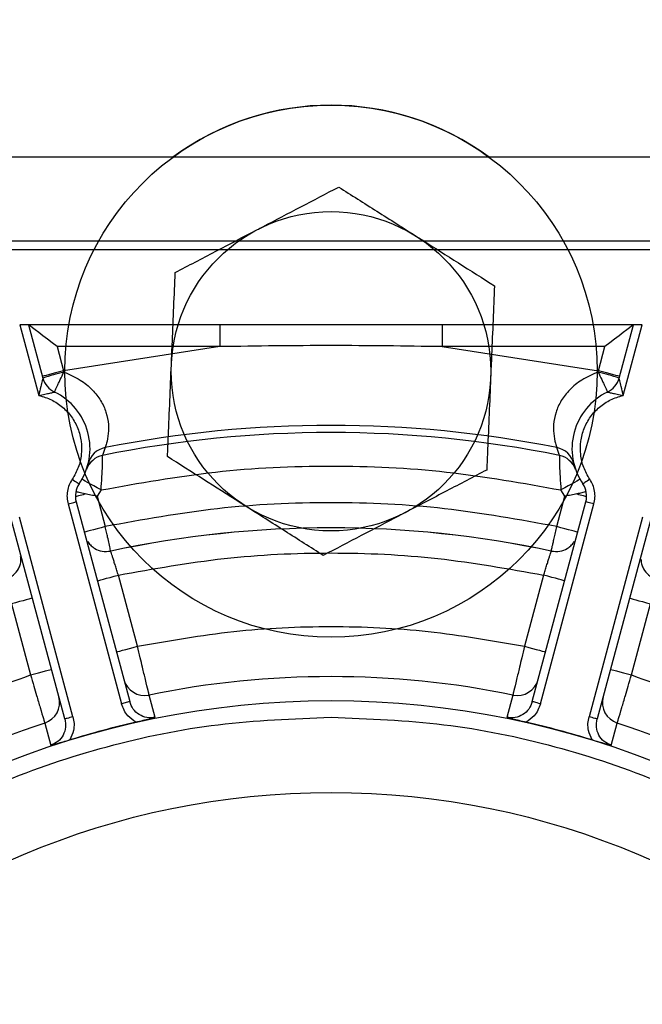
# Model space of a CAD drawing. Header units: inches. Extents: x 170 to 288, y 234 to 248.
# Tile 466 of 480: x 260.3356 to 260.3843, y 244.7097 to 244.7868. Entities that reach past the tile are written whole.
import ezdxf

# ---------------------------------------------------------------- set-up
doc = ezdxf.new("R2010")
doc.units = ezdxf.units.IN
doc.header["$LTSCALE"] = 0.25
doc.header["$MEASUREMENT"] = 0
doc.layers.add('ANNOTATIONS', color=1, linetype='Continuous')
doc.layers.add('STANDARD Z GUIDE MOTOR RH', color=7, linetype='Continuous')
doc.styles.add('ARIAL', font='arial.ttf', dxfattribs={"height": 0.09375})
doc.dimstyles.new('STANDARD$0', dxfattribs={"dimtxt": 0.09375, "dimasz": 0.09375, "dimexe": 0.03125, "dimexo": 0.046875, "dimgap": 0.09, "dimtad": 0, "dimtih": 1, "dimtoh": 1, "dimdec": 4, "dimzin": 0, "dimdsep": 46, "dimtxsty": 'ARIAL', "dimcen": 0.09, "dimadec": 0, "dimazin": 0, "dimtfac": 1, "dimtdec": 4, "dimtofl": 0, "dimtmove": 0, "dimatfit": 1, "dimfxl": 1, "dimtolj": 1, "dimtzin": 0, "dimarcsym": 0})

# ---------------------------------------------------------------- blocks, each defined once
blk = doc.blocks.new('*D54')
at = {"layer": 'ANNOTATIONS', "color": 0, "lineweight": -2, "transparency": 16777216}
for p, q in [((260.8643552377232, 245.1923245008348), (261.4626251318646, 245.1923245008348)), ((261.4313751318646, 245.0985745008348), (261.4313751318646, 244.8065568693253)), ((261.4313751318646, 244.2375278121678), (261.4313751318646, 244.5295454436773)), ((259.7476886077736, 244.1437778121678), (261.4626251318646, 244.1437778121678))]:
    blk.add_line(p, q, dxfattribs=at)
at = {"layer": 'ANNOTATIONS', "color": 0, "transparency": 16777216}
for points in [[(261.4157501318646, 245.0985745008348), (261.4470001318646, 245.0985745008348), (261.4313751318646, 245.1923245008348)], [(261.4157501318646, 244.2375278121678), (261.4470001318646, 244.2375278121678), (261.4313751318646, 244.1437778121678)]]:
    blk.add_solid(points, dxfattribs=at)
at = {"layer": 'defpoints', "color": 0, "transparency": 16777216}
for p in [(260.8174802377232, 245.1923245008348), (261.4313751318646, 245.1923245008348), (259.7008136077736, 244.1437778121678)]:
    blk.add_point(p, dxfattribs=at)
at = {"layer": 'ANNOTATIONS', "color": 0, "transparency": 16777216, "insert": (261.4313751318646, 244.6680511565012), "char_height": 0.09375, "attachment_point": 5, "style": 'ARIAL'}
blk.add_mtext('\\A1;HEADROOM', dxfattribs=at)

msp = doc.modelspace()

# ---------------------------------------------------------------- linework, layer by layer
at = {"layer": 'STANDARD Z GUIDE MOTOR RH'}
for p, q in [((260.5174689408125, 244.775993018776), (260.2727182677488, 244.775993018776)), ((260.3976826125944, 244.7694313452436), (260.322294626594, 244.7694313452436)), ((260.3224089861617, 244.7687752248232), (260.3975681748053, 244.7687752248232)), ((260.3843235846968, 244.7628696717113), (260.3356535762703, 244.7628696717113)), ((260.3356535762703, 244.7628696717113), (260.337134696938, 244.7573420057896)), ((260.3363329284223, 244.7628696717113), (260.3374494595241, 244.758702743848)), ((260.3512975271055, 244.7628696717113), (260.3512975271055, 244.7611636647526)), ((260.3686797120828, 244.7628696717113), (260.3686797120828, 244.7611636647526)), ((260.3825277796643, 244.758702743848), (260.383644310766, 244.7628696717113)), ((260.3828424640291, 244.7573420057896), (260.3843235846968, 244.7628696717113)), ((260.3512975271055, 244.7611636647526), (260.3385562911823, 244.7611636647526)), ((260.3385562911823, 244.7611636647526), (260.3390631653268, 244.7592719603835)), ((260.3512975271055, 244.7611636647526), (260.3390631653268, 244.7592719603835)), ((260.3814209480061, 244.7611636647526), (260.3686797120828, 244.7611636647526)), ((260.3686797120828, 244.7611636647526), (260.3809140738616, 244.7592719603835)), ((260.3809140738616, 244.7592719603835), (260.3814209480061, 244.7611636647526)), ((260.3390914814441, 244.7591708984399), (260.3390631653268, 244.7592719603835)), ((260.3808857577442, 244.7591708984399), (260.3809140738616, 244.7592719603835)), ((260.342311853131, 244.7532535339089), (260.3421236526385, 244.7526434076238)), ((260.3778535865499, 244.7526434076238), (260.377665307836, 244.7532535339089)), ((260.3410438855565, 244.7522167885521), (260.3410485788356, 244.7522179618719)), ((260.3410502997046, 244.7522183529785), (260.3411017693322, 244.7523090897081)), ((260.3788754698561, 244.7523090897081), (260.3789269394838, 244.7522184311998)), ((260.3789286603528, 244.7522179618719), (260.3789333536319, 244.7522167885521)), ((260.3419941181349, 244.7499382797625), (260.341694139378, 244.7494530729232)), ((260.341694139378, 244.7494530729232), (260.3423321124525, 244.747072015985)), ((260.3776451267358, 244.747072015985), (260.3782830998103, 244.7494530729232)), ((260.3782830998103, 244.7494530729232), (260.3779831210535, 244.7499382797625)), ((260.3394124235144, 244.748841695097), (260.3436045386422, 244.7331964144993)), ((260.3400461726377, 244.7490115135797), (260.3442383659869, 244.733366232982)), ((260.3757388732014, 244.733366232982), (260.3799309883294, 244.7490115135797)), ((260.3763727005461, 244.7331964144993), (260.380564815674, 244.748841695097)), ((260.3398016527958, 244.7321775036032), (260.3356095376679, 244.7478227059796)), ((260.3843677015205, 244.7478227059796), (260.3801755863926, 244.7321775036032)), ((260.3391678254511, 244.7320076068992), (260.3349757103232, 244.7476528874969)), ((260.3850014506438, 244.7476528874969), (260.3808093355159, 244.7320076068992)), ((260.3448441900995, 244.7376968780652), (260.3433515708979, 244.7432673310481)), ((260.3766256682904, 244.7432673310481), (260.3751330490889, 244.7376968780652)), ((260.3349852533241, 244.7410255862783), (260.3364778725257, 244.7354551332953)), ((260.3834993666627, 244.7354551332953), (260.384991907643, 244.7410255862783)), ((260.3442383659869, 244.733366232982), (260.3436045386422, 244.7331964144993)), ((260.3462294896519, 244.7321249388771), (260.3457614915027, 244.7338814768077)), ((260.3742156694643, 244.7338814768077), (260.3737477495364, 244.7321249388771)), ((260.3375911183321, 244.7316922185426), (260.3380641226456, 244.7299370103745)), ((260.3819131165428, 244.7299370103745), (260.382386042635, 244.7316922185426))]:
    msp.add_line(p, q, dxfattribs=at)
at = {"layer": 'STANDARD Z GUIDE MOTOR RH', "flags": 128}
for points in [[(260.3385562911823, 244.7611636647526), (260.3381701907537, 244.7614598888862), (260.3377958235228, 244.7617471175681), (260.3374446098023, 244.762016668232), (260.3371271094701, 244.7622602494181), (260.336853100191, 244.7624705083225), (260.3366307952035, 244.7626411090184), (260.3364669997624, 244.7627668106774), (260.3363667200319, 244.7628437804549), (260.3363329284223, 244.7628696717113)], [(260.383644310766, 244.7628696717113), (260.3836105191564, 244.7628437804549), (260.383510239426, 244.7627668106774), (260.3833464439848, 244.7626411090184), (260.3831241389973, 244.7624705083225), (260.382850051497, 244.7622602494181), (260.3825326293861, 244.762016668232), (260.3821814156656, 244.7617471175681), (260.3818070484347, 244.7614598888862), (260.3814209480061, 244.7611636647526)], [(260.3390631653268, 244.7592719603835), (260.3387416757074, 244.7591858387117), (260.3384325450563, 244.7591030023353), (260.3381475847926, 244.7590266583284), (260.3378979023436, 244.758959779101), (260.3376929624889, 244.7589048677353), (260.3375406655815, 244.758864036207), (260.3374468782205, 244.7588389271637), (260.3374151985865, 244.75883040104)], [(260.3825619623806, 244.75883040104), (260.3825303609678, 244.7588389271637), (260.3824365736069, 244.758864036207), (260.3822842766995, 244.7589048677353), (260.3820793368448, 244.758959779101), (260.3818295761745, 244.7590266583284), (260.3815446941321, 244.7591030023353), (260.381235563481, 244.7591858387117), (260.3809140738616, 244.7592719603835)], [(260.339740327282, 244.7507807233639), (260.339846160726, 244.7507087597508), (260.3399480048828, 244.7506395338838), (260.3400417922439, 244.7505757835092), (260.3401240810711, 244.7505199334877), (260.340191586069, 244.750474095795), (260.3402417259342, 244.7504399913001), (260.3402726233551, 244.7504190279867), (260.3402830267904, 244.7504119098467)], [(260.3419941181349, 244.7499382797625), (260.3417037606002, 244.7501009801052), (260.3414245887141, 244.7502574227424), (260.3411672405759, 244.7504015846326), (260.3409417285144, 244.7505279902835), (260.3407566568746, 244.7506316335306), (260.3406190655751, 244.7507087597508), (260.3405344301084, 244.7507561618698), (260.3405058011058, 244.7507721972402)], [(260.3794714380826, 244.7507721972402), (260.3794428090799, 244.7507561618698), (260.3793580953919, 244.7507087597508), (260.3792205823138, 244.7506316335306), (260.379035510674, 244.7505279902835), (260.3788099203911, 244.7504015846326), (260.3785526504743, 244.7502574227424), (260.3782734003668, 244.7501009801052), (260.3779831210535, 244.7499382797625)], [(260.3802369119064, 244.7507807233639), (260.380131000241, 244.7507087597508), (260.3800292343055, 244.7506395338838), (260.3799353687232, 244.7505757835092), (260.3798531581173, 244.7505199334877), (260.3797856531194, 244.750474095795), (260.3797355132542, 244.7504399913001), (260.3797046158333, 244.7504190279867), (260.379694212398, 244.7504119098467)], [(260.3399883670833, 244.7494231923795), (260.3400357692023, 244.7494358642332), (260.3400985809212, 244.7494526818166), (260.3401760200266, 244.7494734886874), (260.340267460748, 244.7494979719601), (260.3403718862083, 244.7495259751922), (260.3404882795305, 244.7495571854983), (260.3406156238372, 244.7495912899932), (260.3407525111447, 244.7496279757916)], [(260.3792247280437, 244.7496279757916), (260.3793616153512, 244.7495912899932), (260.3794888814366, 244.7495571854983), (260.37960535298, 244.7495259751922), (260.3797097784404, 244.7494979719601), (260.3798012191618, 244.7494734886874), (260.3798786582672, 244.7494526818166), (260.3799413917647, 244.7494358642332), (260.3799888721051, 244.7494231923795)], [(260.3394124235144, 244.748841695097), (260.3395360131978, 244.7488747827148), (260.3396549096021, 244.7489066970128), (260.3397644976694, 244.7489360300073), (260.3398605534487, 244.7489617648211), (260.3399394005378, 244.7489828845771), (260.3399979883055, 244.7489986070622), (260.3400340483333, 244.7490082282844), (260.3400461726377, 244.7490115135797)], [(260.380564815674, 244.748841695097), (260.3804411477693, 244.7488747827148), (260.380322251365, 244.7489066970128), (260.3802126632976, 244.7489360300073), (260.3801166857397, 244.7489617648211), (260.3800378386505, 244.7489828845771), (260.3799792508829, 244.7489986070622), (260.379943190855, 244.7490082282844), (260.3799309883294, 244.7490115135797)], [(260.3423321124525, 244.747072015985), (260.3420106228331, 244.7469858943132), (260.341701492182, 244.7469030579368), (260.3414166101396, 244.7468267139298), (260.3411668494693, 244.7467597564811), (260.3409619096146, 244.7467048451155), (260.3408096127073, 244.7466640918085), (260.3407159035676, 244.7466389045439), (260.3406842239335, 244.7466304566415)], [(260.3792930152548, 244.7466304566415), (260.3792613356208, 244.7466389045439), (260.3791675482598, 244.7466640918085), (260.3790152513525, 244.7467048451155), (260.378810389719, 244.7467597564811), (260.3785606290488, 244.7468267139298), (260.3782757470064, 244.7469030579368), (260.3779666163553, 244.7469858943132), (260.3776451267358, 244.747072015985)], [(260.3417036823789, 244.7428257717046), (260.3417352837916, 244.7428342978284), (260.3418290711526, 244.7428594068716), (260.3419813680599, 244.7429002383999), (260.3421863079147, 244.7429551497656), (260.342436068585, 244.743022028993), (260.3427209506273, 244.743098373), (260.3430300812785, 244.7431812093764), (260.3433515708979, 244.7432673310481)], [(260.3782735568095, 244.7428257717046), (260.3782418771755, 244.7428342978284), (260.3781480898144, 244.7428594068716), (260.3779958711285, 244.7429002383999), (260.3777909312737, 244.7429551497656), (260.3775411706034, 244.743022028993), (260.3772562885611, 244.743098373), (260.3769471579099, 244.7431812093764), (260.3766256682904, 244.7432673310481)], [(260.3366331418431, 244.7414671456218), (260.3366015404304, 244.7414586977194), (260.3365077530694, 244.7414335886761), (260.336355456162, 244.7413927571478), (260.3361505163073, 244.7413378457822), (260.3359008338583, 244.7412709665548), (260.3356158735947, 244.7411946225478), (260.3353067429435, 244.7411117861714), (260.3349852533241, 244.7410255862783)], [(260.383344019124, 244.7414671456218), (260.383375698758, 244.7414586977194), (260.383469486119, 244.7414335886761), (260.3836217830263, 244.7413927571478), (260.3838267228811, 244.7413378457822), (260.38407640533, 244.7412709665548), (260.3843612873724, 244.7411946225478), (260.3846704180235, 244.7411117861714), (260.384991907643, 244.7410255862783)], [(260.3431962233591, 244.7372553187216), (260.3432279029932, 244.7372638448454), (260.3433216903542, 244.7372889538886), (260.3434739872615, 244.7373297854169), (260.3436789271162, 244.7373846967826), (260.3439286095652, 244.73745157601), (260.3442135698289, 244.737527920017), (260.34452270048, 244.7376107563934), (260.3448441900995, 244.7376968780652)], [(260.3751330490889, 244.7376968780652), (260.3754545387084, 244.7376107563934), (260.3757636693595, 244.737527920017), (260.3760485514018, 244.73745157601), (260.3762983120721, 244.7373846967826), (260.3765032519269, 244.7373297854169), (260.3766555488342, 244.7372889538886), (260.3767492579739, 244.7372638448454), (260.3767809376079, 244.7372553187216)], [(260.3364778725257, 244.7354551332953), (260.3367993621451, 244.7355412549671), (260.3371084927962, 244.7356240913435), (260.3373933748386, 244.7357004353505), (260.3376431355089, 244.7357673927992), (260.3378480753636, 244.7358223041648), (260.338000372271, 244.7358630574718), (260.3380940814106, 244.7358882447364), (260.3381257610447, 244.7358966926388)], [(260.3818513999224, 244.7358966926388), (260.3818830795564, 244.7358882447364), (260.3819768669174, 244.7358630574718), (260.3821291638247, 244.7358223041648), (260.3823341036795, 244.7357673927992), (260.3825837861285, 244.7357004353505), (260.3828687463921, 244.7356240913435), (260.3831778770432, 244.7355412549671), (260.3834993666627, 244.7354551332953)], [(260.3763727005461, 244.7331964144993), (260.3762490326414, 244.7332295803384), (260.3761301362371, 244.7332614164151), (260.3760205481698, 244.7332908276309), (260.3759244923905, 244.7333165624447), (260.3758457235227, 244.7333376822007), (260.375787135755, 244.7333533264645), (260.3757510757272, 244.7333630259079), (260.3757388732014, 244.733366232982)], [(260.3398016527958, 244.7321775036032), (260.339677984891, 244.7321443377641), (260.3395590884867, 244.7321125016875), (260.3394495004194, 244.7320830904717), (260.3393535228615, 244.7320573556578), (260.3392746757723, 244.7320362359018), (260.3392160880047, 244.7320205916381), (260.3391800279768, 244.7320108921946), (260.3391678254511, 244.7320076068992)], [(260.3808093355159, 244.7320076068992), (260.3807972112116, 244.7320108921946), (260.3807611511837, 244.7320205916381), (260.380702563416, 244.7320362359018), (260.3806237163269, 244.7320573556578), (260.3805276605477, 244.7320830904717), (260.3804180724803, 244.7321125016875), (260.380299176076, 244.7321443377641), (260.3801755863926, 244.7321775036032)]]:
    msp.add_lwpolyline(points, dxfattribs=at)
at = {"layer": 'STANDARD Z GUIDE MOTOR RH'}
for centre, radius in [((260.3599886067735, 244.7592361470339), 0.02083333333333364), ((260.3599886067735, 244.7592361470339), 0.01249999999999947), ((260.3599886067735, 244.6644444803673), 0.06900244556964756), ((260.3599886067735, 244.6644444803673), 0.06181102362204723)]:
    msp.add_circle(centre, radius, dxfattribs=at)
for centre, radius, start, end in [((260.3599886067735, 244.7592361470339), 0.02083333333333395, 53.54566759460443, 126.4543324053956), ((260.3390973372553, 244.7591443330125), 0.001706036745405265, 194.999999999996, 244.1966134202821), ((260.3455636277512, 244.7333565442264), 0.02661333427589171, 104.0750035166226, 107.7516111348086), ((260.3744101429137, 244.7333443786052), 0.02662597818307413, 72.24926212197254, 75.9241232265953), ((260.3808798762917, 244.7591443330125), 0.001706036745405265, 295.8033865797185, 344.9999999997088), ((260.3362125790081, 244.7531778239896), 0.00492125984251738, 325.8033865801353, 64.19661341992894), ((260.3837646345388, 244.7531778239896), 0.004921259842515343, 115.8033865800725, 214.1966134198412), ((260.3599886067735, 244.6644444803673), 0.09055118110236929, 78.74285587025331, 101.2571441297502), ((260.3599886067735, 244.6644444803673), 0.08999005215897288, 78.54949453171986, 101.4505054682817), ((260.3426432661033, 244.7515814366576), 0.001704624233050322, 101.2108411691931, 166.052967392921), ((260.3773339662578, 244.7515815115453), 0.001704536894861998, 13.94516798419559, 78.79102345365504), ((260.3424605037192, 244.7509726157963), 0.00170441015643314, 101.3986935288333, 160.552188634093), ((260.3775165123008, 244.7509723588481), 0.001704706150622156, 19.45345738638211, 78.5956604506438), ((260.3416941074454, 244.7494530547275), 0.001706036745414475, 145.8033865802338, 195.0000000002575), ((260.3782831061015, 244.7494530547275), 0.001706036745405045, 344.9999999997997, 34.1966134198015), ((260.3599886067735, 244.6644444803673), 0.082526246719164, 77.94715203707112, 102.0528479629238), ((260.3599886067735, 244.6644444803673), 0.08252803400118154, 77.94866660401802, 102.051862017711), ((260.3454159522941, 244.7355482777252), 0.001702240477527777, 195.0992391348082, 281.7119094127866), ((260.3599886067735, 244.6644444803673), 0.07087950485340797, 78.42080540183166, 101.5791945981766), ((260.3745611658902, 244.7355484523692), 0.00170240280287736, 258.2906936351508, 344.8961468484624), ((260.3370568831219, 244.73330857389), 0.001702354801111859, 288.2896718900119, 14.89745803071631), ((260.3829203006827, 244.7333085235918), 0.001702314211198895, 165.1004267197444, 251.7090670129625), ((260.3599886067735, 244.6644444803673), 0.07087950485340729, 108.4208054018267, 131.5791945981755), ((260.3599886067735, 244.6644444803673), 0.06901245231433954, 102.7804080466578, 107.2195919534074), ((260.3599886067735, 244.6644444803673), 0.06901245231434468, 72.78040804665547, 77.21959195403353), ((260.3599886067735, 244.6644444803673), 0.07087950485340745, 48.42080540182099, 71.57919459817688)]:
    msp.add_arc(centre, radius, start, end, dxfattribs=at)
for points, knots in [([(260.3541985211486, 244.770314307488), (260.3543501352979, 244.7703935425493), (260.3554982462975, 244.7709935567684), (260.3576628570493, 244.7721249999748), (260.3596113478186, 244.7731433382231), (260.3605945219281, 244.7736571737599)], [0, 0, 0, 0, 0.07009301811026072, 0.5307853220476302, 1, 1, 1, 1]), ([(260.3605945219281, 244.7736571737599), (260.3615840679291, 244.7730290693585), (260.3635813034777, 244.7717613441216), (260.3656458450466, 244.7704507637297), (260.3666874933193, 244.7697895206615)], [0, 0, 0, 0, 0.4954578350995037, 0.9999999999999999, 0.9999999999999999, 0.9999999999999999, 0.9999999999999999]), ([(260.3478025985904, 244.7669713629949), (260.3488413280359, 244.7675142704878), (260.3509378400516, 244.7686100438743), (260.3531050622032, 244.7697427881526), (260.3541985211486, 244.770314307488)], [0, 0, 0, 0, 0.4954559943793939, 0.9999999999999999, 0.9999999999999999, 0.9999999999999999, 0.9999999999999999]), ([(260.3666874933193, 244.7697895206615), (260.3668319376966, 244.7696978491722), (260.3679256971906, 244.7690036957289), (260.3699877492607, 244.767694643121), (260.371843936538, 244.7665164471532), (260.3727805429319, 244.7659219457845)], [0, 0, 0, 0, 0.07009649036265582, 0.5307835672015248, 0.9999999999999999, 0.9999999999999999, 0.9999999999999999, 0.9999999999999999]), ([(260.3474996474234, 244.7597608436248), (260.3475248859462, 244.760361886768), (260.3476273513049, 244.7628020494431), (260.3477272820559, 244.7651795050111), (260.3478025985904, 244.7669713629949)], [0, 0, 0, 0, 0.2463127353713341, 1, 1, 1, 1]), ([(260.3727805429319, 244.7659219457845), (260.3727052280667, 244.764130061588), (260.3726053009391, 244.7617526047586), (260.3725028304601, 244.7593124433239), (260.3724775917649, 244.7587114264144)], [0, 0, 0, 0, 0.7536978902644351, 1, 1, 1, 1]), ([(260.3471966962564, 244.7525503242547), (260.3472193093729, 244.7530890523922), (260.3473179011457, 244.7554378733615), (260.3474205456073, 244.7578793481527), (260.3474996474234, 244.7597608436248)], [0, 0, 0, 0, 0.2293610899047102, 0.9999999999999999, 0.9999999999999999, 0.9999999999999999, 0.9999999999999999]), ([(260.3374494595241, 244.758702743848), (260.3374486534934, 244.7586999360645), (260.337446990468, 244.7586941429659), (260.3374285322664, 244.7586303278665), (260.3373713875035, 244.7584287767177), (260.3372555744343, 244.75797496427), (260.3371795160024, 244.7575766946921), (260.337134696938, 244.7573420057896)], [0, 0, 0, 0, 0.05970614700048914, 0.1231874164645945, 0.2722658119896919, 0.571167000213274, 1, 1, 1, 1]), ([(260.3383547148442, 244.7576084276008), (260.3383625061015, 244.7576293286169), (260.3383745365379, 244.7576616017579), (260.3384621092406, 244.7578517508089), (260.3385554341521, 244.7580510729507), (260.3386735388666, 244.7583003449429), (260.3388481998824, 244.7586667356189), (260.3389954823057, 244.7589719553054), (260.3390914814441, 244.7591708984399)], [0, 0, 0, 0, 0.2345037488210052, 0.3620959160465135, 0.4932750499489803, 0.6254950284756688, 0.7558965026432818, 1, 1, 1, 1]), ([(260.3390914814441, 244.7591708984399), (260.3395289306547, 244.7589843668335), (260.3403469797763, 244.7586355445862), (260.3413237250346, 244.7578293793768), (260.3420124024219, 244.7569398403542), (260.3424413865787, 244.7559787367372), (260.3426145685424, 244.7549791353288), (260.3425540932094, 244.7540806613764), (260.3423768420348, 244.7534272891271), (260.3423328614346, 244.7533097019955), (260.342311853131, 244.7532535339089)], [0, 0, 0, 0, 0.1297482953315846, 0.2426349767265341, 0.3462478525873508, 0.4520757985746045, 0.571479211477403, 0.7135964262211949, 0.8631930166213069, 1, 1, 1, 1]), ([(260.3724775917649, 244.7587114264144), (260.3723985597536, 244.7568299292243), (260.3722960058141, 244.7543884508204), (260.3721972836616, 244.7520396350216), (260.372174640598, 244.7515009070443)], [0, 0, 0, 0, 0.7706384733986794, 1, 1, 1, 1]), ([(260.3808857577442, 244.7591708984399), (260.380448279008, 244.7589843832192), (260.3796301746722, 244.7586355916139), (260.3786525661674, 244.7578282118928), (260.3779630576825, 244.7569390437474), (260.3775359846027, 244.7559774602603), (260.3773625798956, 244.7549791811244), (260.3774230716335, 244.7540806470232), (260.3776003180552, 244.7534272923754), (260.3776442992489, 244.7533097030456), (260.377665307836, 244.7532535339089)], [0, 0, 0, 0, 0.1297464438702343, 0.2426315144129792, 0.3466778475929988, 0.4520837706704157, 0.5714854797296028, 0.7136005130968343, 0.8631949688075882, 1, 1, 1, 1]), ([(260.3808857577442, 244.7591708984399), (260.3809817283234, 244.7589719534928), (260.3811289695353, 244.7586667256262), (260.3813036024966, 244.7583003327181), (260.381421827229, 244.7580510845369), (260.3815151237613, 244.7578517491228), (260.3816027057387, 244.7576616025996), (260.3816147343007, 244.7576293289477), (260.3816225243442, 244.7576084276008)], [0, 0, 0, 0, 0.2440917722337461, 0.3744936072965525, 0.5067235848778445, 0.6379030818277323, 0.7654956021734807, 1, 1, 1, 1]), ([(260.3828424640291, 244.7573420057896), (260.3827976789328, 244.7575766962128), (260.3827216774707, 244.7579749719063), (260.3826058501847, 244.7584287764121), (260.3825487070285, 244.7586303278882), (260.3825302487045, 244.7586941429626), (260.3825285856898, 244.7586999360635), (260.3825277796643, 244.758702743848)], [0, 0, 0, 0, 0.4288277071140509, 0.7277316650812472, 0.8768114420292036, 0.940293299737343, 0.9999999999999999, 0.9999999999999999, 0.9999999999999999, 0.9999999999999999]), ([(260.337134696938, 244.7573420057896), (260.3372905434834, 244.757374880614), (260.3375811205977, 244.7574361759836), (260.3379229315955, 244.7575091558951), (260.3381380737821, 244.757557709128), (260.3382574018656, 244.7575852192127), (260.3383388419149, 244.7576046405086), (260.3383495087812, 244.757607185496), (260.3383547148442, 244.7576084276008)], [0, 0, 0, 0, 0.3084961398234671, 0.5751934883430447, 0.6935756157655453, 0.8025365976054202, 0.9036261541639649, 1, 1, 1, 1]), ([(260.337134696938, 244.7573420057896), (260.3374676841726, 244.7572431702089), (260.3381336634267, 244.7570454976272), (260.3390045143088, 244.7564545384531), (260.3397142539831, 244.7556874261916), (260.3402157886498, 244.7547675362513), (260.3404819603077, 244.7537541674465), (260.3404917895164, 244.7527091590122), (260.34026373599, 244.7516817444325), (260.3399147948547, 244.751081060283), (260.339740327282, 244.7507807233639)], [0, 0, 0, 0, 0.1250009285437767, 0.2500036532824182, 0.3750028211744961, 0.5000053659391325, 0.6250015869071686, 0.750003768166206, 0.875004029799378, 1, 1, 1, 1]), ([(260.3802369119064, 244.7507807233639), (260.3800624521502, 244.7510810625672), (260.3797135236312, 244.7516817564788), (260.3794853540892, 244.752709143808), (260.3794951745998, 244.7537541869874), (260.3797614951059, 244.7547674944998), (260.3802628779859, 244.7556874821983), (260.3809727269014, 244.7564544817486), (260.3818435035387, 244.7570455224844), (260.3825094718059, 244.7572431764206), (260.3828424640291, 244.7573420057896)], [0, 0, 0, 0, 0.1249961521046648, 0.2499987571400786, 0.3750011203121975, 0.4999999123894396, 0.6249981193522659, 0.750003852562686, 0.8749988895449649, 1, 1, 1, 1]), ([(260.3816225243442, 244.7576084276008), (260.3816277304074, 244.7576071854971), (260.3816383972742, 244.7576046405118), (260.3817198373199, 244.7575852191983), (260.3818391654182, 244.7575577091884), (260.3820543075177, 244.7575091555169), (260.3823960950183, 244.7574361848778), (260.3826866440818, 244.7573748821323), (260.3828424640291, 244.7573420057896)], [0, 0, 0, 0, 0.09637859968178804, 0.1974731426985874, 0.3064394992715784, 0.4248274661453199, 0.6915379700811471, 0.9999999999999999, 0.9999999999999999, 0.9999999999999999, 0.9999999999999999]), ([(260.3419941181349, 244.7499382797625), (260.3420214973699, 244.7502871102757), (260.3420762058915, 244.7509841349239), (260.3421099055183, 244.7518660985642), (260.3421226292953, 244.7524917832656), (260.3421233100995, 244.752592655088), (260.3421236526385, 244.7526434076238)], [0, 0, 0, 0, 0.2555845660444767, 0.5107028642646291, 0.753815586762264, 1, 1, 1, 1]), ([(260.3532896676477, 244.7486827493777), (260.3531452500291, 244.7487744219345), (260.3520515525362, 244.7494686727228), (260.3499894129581, 244.7507775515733), (260.3481332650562, 244.7519558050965), (260.3471966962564, 244.7525503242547)], [0, 0, 0, 0, 0.070088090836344, 0.5307882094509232, 1, 1, 1, 1]), ([(260.3778535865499, 244.7526434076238), (260.3778539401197, 244.7525926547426), (260.3778546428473, 244.752491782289), (260.3778672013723, 244.7518660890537), (260.3779010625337, 244.7509840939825), (260.3779557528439, 244.7502870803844), (260.3779831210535, 244.7499382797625)], [0, 0, 0, 0, 0.2461849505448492, 0.4892979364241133, 0.744433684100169, 1, 1, 1, 1]), ([(260.3419941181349, 244.7499382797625), (260.3449688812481, 244.7504727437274), (260.3509184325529, 244.751541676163), (260.3599885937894, 244.7519463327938), (260.3690587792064, 244.7515416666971), (260.3750083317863, 244.7504727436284), (260.3779831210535, 244.7499382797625)], [0, 0, 0, 0, 0.249998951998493, 0.5000000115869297, 0.7499989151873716, 1, 1, 1, 1]), ([(260.372174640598, 244.7515009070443), (260.3711359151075, 244.7509579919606), (260.3690394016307, 244.7498621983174), (260.3668721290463, 244.7487295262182), (260.3657786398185, 244.7481580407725)], [0, 0, 0, 0, 0.4954537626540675, 1, 1, 1, 1]), ([(260.339740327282, 244.7507807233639), (260.3396535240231, 244.7506349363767), (260.3394800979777, 244.7503436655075), (260.3393497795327, 244.7498493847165), (260.3393104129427, 244.7493398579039), (260.3393784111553, 244.7490077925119), (260.3394124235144, 244.748841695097)], [0, 0, 0, 0, 0.2502719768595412, 0.5000236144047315, 0.7499143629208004, 1, 1, 1, 1]), ([(260.380564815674, 244.748841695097), (260.3805988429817, 244.7490078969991), (260.380666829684, 244.7493399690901), (260.3806273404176, 244.7498496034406), (260.3804969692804, 244.7503437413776), (260.3803236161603, 244.7506350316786), (260.3802369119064, 244.7507807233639)], [0, 0, 0, 0, 0.2502434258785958, 0.4999874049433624, 0.7499138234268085, 1, 1, 1, 1]), ([(260.3407525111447, 244.7496279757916), (260.3405823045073, 244.7496680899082), (260.3402872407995, 244.7497376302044), (260.3401033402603, 244.7497875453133), (260.3400255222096, 244.7498086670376)], [0, 0, 0, 0, 0.5768470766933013, 1, 1, 1, 1]), ([(260.341694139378, 244.7494530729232), (260.3415288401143, 244.7494817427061), (260.3412002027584, 244.7495387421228), (260.3409011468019, 244.7495983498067), (260.3407525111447, 244.7496279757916)], [0, 0, 0, 0, 0.5029837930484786, 1, 1, 1, 1]), ([(260.3792247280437, 244.7496279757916), (260.3790760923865, 244.7495983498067), (260.3787770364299, 244.7495387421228), (260.3784483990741, 244.7494817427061), (260.3782830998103, 244.7494530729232)], [0, 0, 0, 0, 0.4970162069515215, 1, 1, 1, 1]), ([(260.3799516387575, 244.7498086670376), (260.3798470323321, 244.7497799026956), (260.3796566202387, 244.7497275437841), (260.3793588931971, 244.7496589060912), (260.3792247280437, 244.7496279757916)], [0, 0, 0, 0, 0.5493686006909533, 1, 1, 1, 1]), ([(260.3776451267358, 244.747072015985), (260.3747269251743, 244.7476042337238), (260.3688905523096, 244.748668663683), (260.3599885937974, 244.7490718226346), (260.3510866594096, 244.7486686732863), (260.3452502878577, 244.7476042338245), (260.3423321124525, 244.747072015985)], [0, 0, 0, 0, 0.2500012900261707, 0.4999999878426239, 0.7500008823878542, 1, 1, 1, 1]), ([(260.3593827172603, 244.7448150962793), (260.3583931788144, 244.7454432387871), (260.3563959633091, 244.7467110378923), (260.3543313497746, 244.7480215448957), (260.3532896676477, 244.7486827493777)], [0, 0, 0, 0, 0.4954590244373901, 0.9999999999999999, 0.9999999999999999, 0.9999999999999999, 0.9999999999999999]), ([(260.3657786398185, 244.7481580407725), (260.365627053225, 244.7480787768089), (260.3644790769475, 244.7474785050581), (260.3623142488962, 244.7463474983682), (260.3603658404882, 244.7453290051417), (260.3593827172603, 244.7448150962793)], [0, 0, 0, 0, 0.07008881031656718, 0.530787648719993, 1, 1, 1, 1]), ([(260.342755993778, 244.7451514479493), (260.3427481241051, 244.7451874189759), (260.3427319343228, 244.7452614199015), (260.3426380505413, 244.7456848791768), (260.3425305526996, 244.7461754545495), (260.3424278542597, 244.7466393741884), (260.3423653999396, 244.7469215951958), (260.3423321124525, 244.747072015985)], [0, 0, 0, 0, 0.2426513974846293, 0.4991914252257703, 0.7111056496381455, 0.846022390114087, 1, 1, 1, 1]), ([(260.3772212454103, 244.7451514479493), (260.3772253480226, 244.7451696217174), (260.3772352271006, 244.7452133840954), (260.3772896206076, 244.7454572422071), (260.3773649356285, 244.7457990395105), (260.3774449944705, 244.7461630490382), (260.377540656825, 244.7465981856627), (260.3776101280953, 244.7469132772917), (260.3776451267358, 244.747072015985)], [0, 0, 0, 0, 0.1613037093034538, 0.3884188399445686, 0.526729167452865, 0.6780977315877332, 0.837830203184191, 1, 1, 1, 1]), ([(260.3409770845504, 244.7458919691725), (260.3409833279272, 244.7458779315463), (260.341039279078, 244.7457521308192), (260.3412280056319, 244.7455727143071), (260.3415712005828, 244.7453001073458), (260.3420970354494, 244.7450886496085), (260.3425300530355, 244.7451299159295), (260.342755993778, 244.7451514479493)], [0, 0, 0, 0, 0.02254095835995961, 0.2020048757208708, 0.3687792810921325, 0.6706404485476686, 1, 1, 1, 1]), ([(260.3772212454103, 244.7451514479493), (260.3774471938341, 244.745129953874), (260.3778801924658, 244.7450887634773), (260.3784071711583, 244.7453006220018), (260.3787461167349, 244.7455703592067), (260.3789340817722, 244.7457494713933), (260.3789894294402, 244.7458741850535), (260.3789978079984, 244.745893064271)], [0, 0, 0, 0, 0.3293912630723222, 0.6312324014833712, 0.7999398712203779, 0.9697147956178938, 0.9999999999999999, 0.9999999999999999, 0.9999999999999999, 0.9999999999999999]), ([(260.3433515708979, 244.7432673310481), (260.3433113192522, 244.7433939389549), (260.3432308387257, 244.7436470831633), (260.34311518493, 244.7440118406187), (260.343009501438, 244.7443462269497), (260.3429176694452, 244.7446373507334), (260.3428434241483, 244.7448731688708), (260.3427900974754, 244.7450426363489), (260.3427579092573, 244.7451454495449), (260.3427566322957, 244.7451494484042), (260.342755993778, 244.7451514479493)], [0, 0, 0, 0, 0.1252203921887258, 0.2503699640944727, 0.375490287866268, 0.5005204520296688, 0.6254655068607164, 0.7503057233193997, 0.8751456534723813, 1, 1, 1, 1]), ([(260.3433515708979, 244.7432673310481), (260.3461018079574, 244.743762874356), (260.3516022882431, 244.744753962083), (260.3599886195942, 244.7451290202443), (260.3683749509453, 244.744753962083), (260.3738754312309, 244.743762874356), (260.3766256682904, 244.7432673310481)], [0, 0, 0, 0, 0.2499997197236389, 0.5, 0.7500002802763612, 1, 1, 1, 1]), ([(260.3766256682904, 244.7432673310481), (260.3766659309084, 244.7433939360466), (260.3767464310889, 244.7436470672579), (260.3768619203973, 244.744011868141), (260.3769677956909, 244.7443462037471), (260.3770594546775, 244.744637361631), (260.3771337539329, 244.7448731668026), (260.3771870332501, 244.7450426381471), (260.3772193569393, 244.7451454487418), (260.3772206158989, 244.7451494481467), (260.3772212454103, 244.7451514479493)], [0, 0, 0, 0, 0.1252209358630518, 0.2503639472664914, 0.3754913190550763, 0.5005163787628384, 0.6254619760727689, 0.7503027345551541, 0.8751451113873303, 1, 1, 1, 1]), ([(260.3345590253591, 244.7429550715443), (260.3347657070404, 244.7430494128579), (260.3351617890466, 244.7432302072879), (260.3355094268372, 244.7436772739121), (260.3356741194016, 244.7440802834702), (260.3357519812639, 244.7444082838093), (260.3357208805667, 244.7446231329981), (260.3357064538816, 244.7447227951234)], [0, 0, 0, 0, 0.2950046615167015, 0.5653429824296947, 0.7164020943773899, 0.8684473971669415, 1, 1, 1, 1]), ([(260.3842479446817, 244.7444858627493), (260.3842463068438, 244.744470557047), (260.3842316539, 244.7443336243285), (260.3843056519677, 244.7440838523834), (260.3844665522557, 244.743676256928), (260.384816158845, 244.7432301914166), (260.3852117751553, 244.7430494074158), (260.3854182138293, 244.7429550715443)], [0, 0, 0, 0, 0.02258378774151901, 0.2020462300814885, 0.3687993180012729, 0.6706297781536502, 1, 1, 1, 1]), ([(260.3448441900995, 244.7376968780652), (260.347348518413, 244.7381394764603), (260.3523570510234, 244.7390246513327), (260.3599884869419, 244.739356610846), (260.3676200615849, 244.7390247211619), (260.3726285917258, 244.7381395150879), (260.3751330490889, 244.7376968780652)], [0, 0, 0, 0, 0.2500061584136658, 0.4999999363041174, 0.7499807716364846, 0.9999999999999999, 0.9999999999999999, 0.9999999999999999, 0.9999999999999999]), ([(260.3457614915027, 244.7338814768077), (260.3457405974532, 244.7339689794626), (260.345697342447, 244.7341501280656), (260.3454955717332, 244.7349896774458), (260.3452682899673, 244.7359386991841), (260.3450518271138, 244.7368365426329), (260.344916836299, 244.7373958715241), (260.3448441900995, 244.7376968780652)], [0, 0, 0, 0, 0.2410680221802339, 0.4990606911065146, 0.7039666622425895, 0.8406877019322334, 1, 1, 1, 1]), ([(260.3751330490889, 244.7376968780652), (260.3750603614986, 244.7373958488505), (260.374925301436, 244.7368365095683), (260.3747089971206, 244.7359386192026), (260.3744816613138, 244.7349896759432), (260.3742797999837, 244.7341501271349), (260.3742365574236, 244.7339689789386), (260.3742156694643, 244.7338814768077)], [0, 0, 0, 0, 0.1593277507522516, 0.2960452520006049, 0.5009395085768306, 0.7589329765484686, 1, 1, 1, 1]), ([(260.3102469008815, 244.7203107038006), (260.3121944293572, 244.7219461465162), (260.3160894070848, 244.725216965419), (260.3225324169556, 244.7293202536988), (260.3293075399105, 244.7328485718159), (260.3340876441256, 244.7345862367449), (260.3364778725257, 244.7354551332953)], [0, 0, 0, 0, 0.2500057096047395, 0.500001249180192, 0.7499821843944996, 0.9999999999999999, 0.9999999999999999, 0.9999999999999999, 0.9999999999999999]), ([(260.3364778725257, 244.7354551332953), (260.336565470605, 244.7351581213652), (260.3367282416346, 244.7346062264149), (260.3369896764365, 244.7337204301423), (260.3372673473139, 244.732784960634), (260.3375123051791, 244.7319568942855), (260.3375654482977, 244.731778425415), (260.3375911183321, 244.7316922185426)], [0, 0, 0, 0, 0.1593178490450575, 0.2960376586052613, 0.5009353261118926, 0.7589338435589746, 1, 1, 1, 1]), ([(260.382386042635, 244.7316922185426), (260.382411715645, 244.7317784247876), (260.3824648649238, 244.7319568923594), (260.3827097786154, 244.7327849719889), (260.3829875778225, 244.7337204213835), (260.3832489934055, 244.7346062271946), (260.3834117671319, 244.735158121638), (260.3834993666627, 244.7354551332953)], [0, 0, 0, 0, 0.2410653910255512, 0.4990630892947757, 0.7039632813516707, 0.8406826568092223, 1, 1, 1, 1]), ([(260.3834993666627, 244.7354551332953), (260.3858894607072, 244.7345862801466), (260.39066955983, 244.7328486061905), (260.3974445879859, 244.7293203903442), (260.4038877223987, 244.7252170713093), (260.4077826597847, 244.7219462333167), (260.4097302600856, 244.7203107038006)], [0, 0, 0, 0, 0.2500045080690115, 0.4999997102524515, 0.7499829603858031, 1, 1, 1, 1]), ([(260.3447220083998, 244.7317471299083), (260.3445025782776, 244.7319028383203), (260.344136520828, 244.7321625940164), (260.3437773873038, 244.7326873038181), (260.3436622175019, 244.7330265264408), (260.3436045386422, 244.7331964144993)], [0, 0, 0, 0, 0.427602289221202, 0.7133341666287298, 1, 1, 1, 1]), ([(260.3462294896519, 244.7321249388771), (260.3460136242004, 244.7321055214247), (260.3455817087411, 244.7320666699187), (260.3449692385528, 244.7323193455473), (260.3444739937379, 244.7327592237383), (260.3443169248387, 244.7331638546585), (260.3442383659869, 244.733366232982)], [0, 0, 0, 0, 0.2496654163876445, 0.4995442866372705, 0.7496943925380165, 1, 1, 1, 1]), ([(260.3757388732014, 244.733366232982), (260.3756602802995, 244.7331638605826), (260.3755031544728, 244.7327592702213), (260.3750080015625, 244.7323193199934), (260.3743955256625, 244.7320666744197), (260.3739636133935, 244.7321055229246), (260.3737477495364, 244.7321249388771)], [0, 0, 0, 0, 0.2503210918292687, 0.5004511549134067, 0.7503323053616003, 1, 1, 1, 1]), ([(260.3763727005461, 244.7331964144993), (260.3763150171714, 244.7330266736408), (260.376199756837, 244.7326875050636), (260.375840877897, 244.7321626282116), (260.3754746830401, 244.7319028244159), (260.3752552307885, 244.7317471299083)], [0, 0, 0, 0, 0.2864601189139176, 0.5723917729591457, 0.9999999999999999, 0.9999999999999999, 0.9999999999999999, 0.9999999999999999]), ([(260.3599886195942, 244.5967494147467), (260.3570357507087, 244.5968608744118), (260.3511270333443, 244.5970839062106), (260.3424172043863, 244.5988821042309), (260.3340087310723, 244.6017203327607), (260.3260436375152, 244.6056514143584), (260.318659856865, 244.6105839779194), (260.3119842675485, 244.6164404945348), (260.30612804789, 244.6231160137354), (260.3011944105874, 244.6304999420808), (260.2972679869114, 244.6384650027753), (260.2944122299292, 244.6468735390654), (260.2926798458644, 244.6555833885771), (260.2921003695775, 244.6644447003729), (260.2926798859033, 244.6733060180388), (260.2944123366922, 244.6820158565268), (260.2972681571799, 244.6904243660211), (260.301194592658, 244.6983894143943), (260.3061283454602, 244.7057732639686), (260.3119845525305, 244.7124487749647), (260.3186601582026, 244.7183052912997), (260.3260439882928, 244.7232377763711), (260.3340091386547, 244.7271686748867), (260.3424174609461, 244.7300070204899), (260.3511273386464, 244.7318050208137), (260.357035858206, 244.7320280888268), (260.3599886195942, 244.7321395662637)], [0, 0, 0, 0, 0.04165385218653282, 0.08334973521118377, 0.1249999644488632, 0.1666533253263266, 0.2083498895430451, 0.2500000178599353, 0.2916530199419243, 0.3333499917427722, 0.3750000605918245, 0.4166533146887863, 0.4583498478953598, 0.5000000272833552, 0.5416531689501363, 0.5833497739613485, 0.6250000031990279, 0.666653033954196, 0.7083499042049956, 0.7500000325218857, 0.7916530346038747, 0.833349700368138, 0.8749999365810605, 0.9166529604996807, 0.9583476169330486, 1, 1, 1, 1]), ([(260.3391678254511, 244.7320076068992), (260.3392009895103, 244.7317930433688), (260.3392672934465, 244.7313640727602), (260.3390582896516, 244.7307355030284), (260.3386542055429, 244.7302104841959), (260.3382607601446, 244.730028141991), (260.3380641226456, 244.7299370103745)], [0, 0, 0, 0, 0.2503264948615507, 0.5004704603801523, 0.7503434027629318, 1, 1, 1, 1]), ([(260.3398016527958, 244.7321775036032), (260.3398365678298, 244.7320016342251), (260.3399063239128, 244.7316502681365), (260.3398579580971, 244.7310162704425), (260.3396707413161, 244.7306081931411), (260.3395585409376, 244.7303636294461)], [0, 0, 0, 0, 0.2865009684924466, 0.5723948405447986, 1, 1, 1, 1]), ([(260.3462294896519, 244.7321249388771), (260.3459213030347, 244.7320432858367), (260.3454545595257, 244.7319196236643), (260.3449077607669, 244.7317908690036), (260.3447220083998, 244.7317471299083)], [0, 0, 0, 0, 0.6602911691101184, 1, 1, 1, 1]), ([(260.3599886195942, 244.7321395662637), (260.3629414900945, 244.7320281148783), (260.3688502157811, 244.7318050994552), (260.3775600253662, 244.7300067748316), (260.3859684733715, 244.7271685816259), (260.3939335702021, 244.7232375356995), (260.4013173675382, 244.7183050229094), (260.4079930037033, 244.7124484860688), (260.4138491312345, 244.705772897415), (260.418782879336, 244.6983890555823), (260.4227091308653, 244.69042393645), (260.4255650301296, 244.682015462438), (260.4272974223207, 244.6733055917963), (260.4278767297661, 244.6644442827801), (260.4272974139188, 244.6555829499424), (260.4255647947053, 244.6468731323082), (260.4227089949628, 244.638464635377), (260.4187826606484, 244.6304995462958), (260.4138488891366, 244.6231157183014), (260.4079926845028, 244.6164402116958), (260.4013170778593, 244.6105836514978), (260.3939331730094, 244.6056512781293), (260.3859681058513, 244.6017201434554), (260.3775597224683, 244.598882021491), (260.3688498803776, 244.5970839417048), (260.3629413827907, 244.5968608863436), (260.3599886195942, 244.5967494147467)], [0, 0, 0, 0, 0.04165386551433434, 0.08334983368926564, 0.1250000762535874, 0.1666529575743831, 0.2083498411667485, 0.2499999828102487, 0.2916532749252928, 0.3333499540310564, 0.3749998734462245, 0.416653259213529, 0.4583498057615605, 0.4999999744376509, 0.5416531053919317, 0.5833497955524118, 0.6250000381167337, 0.6666529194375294, 0.7083498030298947, 0.7499999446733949, 0.7916529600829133, 0.8333499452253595, 0.8750000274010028, 0.9166532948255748, 0.9583476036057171, 1, 1, 1, 1]), ([(260.3752552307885, 244.7317471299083), (260.3750696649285, 244.7317908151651), (260.3745228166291, 244.7319195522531), (260.3740560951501, 244.7320432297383), (260.3737477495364, 244.7321249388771)], [0, 0, 0, 0, 0.3393369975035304, 0.9999999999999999, 0.9999999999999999, 0.9999999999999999, 0.9999999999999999]), ([(260.3804186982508, 244.7303636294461), (260.3803064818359, 244.7306081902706), (260.3801192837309, 244.7310161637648), (260.3800707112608, 244.7316501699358), (260.3801405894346, 244.7320015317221), (260.3801755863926, 244.7321775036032)], [0, 0, 0, 0, 0.4276074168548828, 0.7133296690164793, 1, 1, 1, 1]), ([(260.3819131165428, 244.7299370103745), (260.3817164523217, 244.730028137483), (260.3813229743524, 244.7302104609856), (260.3809188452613, 244.7307354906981), (260.38070999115, 244.7313640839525), (260.3807762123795, 244.7317930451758), (260.3808093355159, 244.7320076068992)], [0, 0, 0, 0, 0.2496793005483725, 0.499548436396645, 0.7496795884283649, 1, 1, 1, 1]), ([(260.3395585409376, 244.7303636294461), (260.3393757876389, 244.7303086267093), (260.3388378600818, 244.7301467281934), (260.3383718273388, 244.7300204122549), (260.3380641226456, 244.7299370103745)], [0, 0, 0, 0, 0.3397358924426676, 1, 1, 1, 1]), ([(260.3819131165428, 244.7299370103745), (260.3816052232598, 244.7300204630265), (260.3811391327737, 244.7301467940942), (260.3806012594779, 244.7303086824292), (260.3804186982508, 244.7303636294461)], [0, 0, 0, 0, 0.6605869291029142, 0.9999999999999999, 0.9999999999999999, 0.9999999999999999, 0.9999999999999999])]:
    msp.add_open_spline(points, degree=3, knots=knots, dxfattribs=at)
msp.add_open_spline([(260.3686797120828, 244.7611636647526), (260.3657826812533, 244.7612038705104), (260.3599886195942, 244.7612842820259), (260.3541945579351, 244.7612038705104), (260.3512975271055, 244.7611636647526)], degree=3, dxfattribs=at)

# ---------------------------------------------------------------- dimensions: what is measured, and where the dimension line sits
at = {"layer": 'ANNOTATIONS'}
dim = msp.add_linear_dim(base=(261.4313751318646, 245.1923245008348), p1=(259.7008136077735, 244.1437778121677), p2=(260.8174802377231, 245.1923245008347), angle=90, text='HEADROOM', dimstyle='STANDARD$0', dxfattribs=at)
dim.commit()
dim.dimension.update_dxf_attribs({"geometry": '*D54', "text_midpoint": (261.4313751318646, 244.6680511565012)})

doc.saveas('drawing.dxf')
